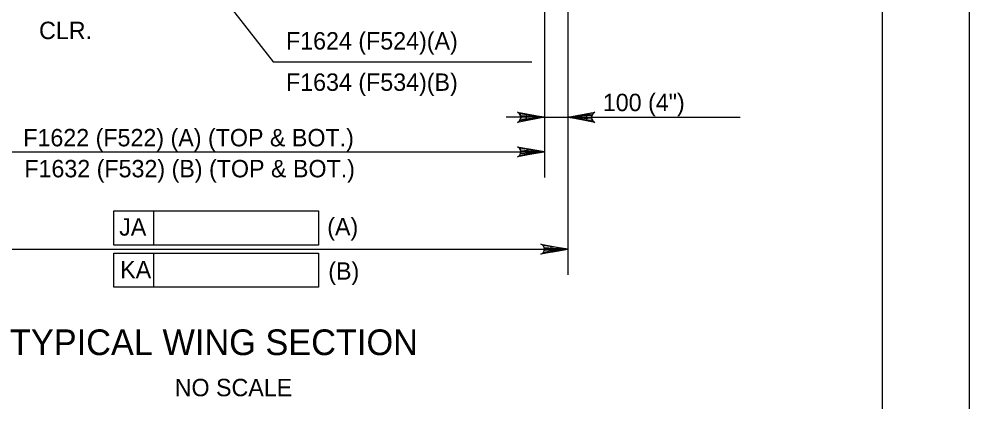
# Model space of a CAD drawing. Extents: x 634540 to 640306, y 296059 to 300275.
# Drawn here: x 639953.5 to 640117.5, y 297514.9 to 297581 of the extents above; entities that cross this region are included whole.
import ezdxf

# ---------------------------------------------------------------- set-up
doc = ezdxf.new("R2010")
doc.units = 0
for name, color, linetype in [('2', 7, 'Continuous'), ('3', 7, 'Continuous'), ('4', 7, 'Continuous'), ('PLT-BNDY', 7, 'Continuous')]:
    doc.layers.add(name, color=color, linetype=linetype)

msp = doc.modelspace()

# ---------------------------------------------------------------- linework, layer by layer
at = {"layer": '2'}
msp.add_line((640102.46, 297826.46), (640102.46, 297262.46), dxfattribs=at)
at = {"layer": '4'}
for p, q in [((639967.78, 297611.31), (639997.35, 297573.58)), ((640044.17, 297599.41), (640044.17, 297553.64)), ((640048.23, 297594.85), (640048.23, 297536.84)), ((639997.35, 297573.58), (640042.02, 297573.58)), ((640048.23, 297574.54), (640048.23, 297563.05)), ((640044.17, 297564.01), (640037.58, 297564.01)), ((640044.17, 297564.01), (640077.93, 297564.01)), ((639938.02, 297558.07), (640044.17, 297558.07)), ((639969.87, 297547.9), (640005.17, 297547.9)), ((639969.87, 297541.99), (639969.87, 297547.9)), ((639976.72, 297541.99), (639976.72, 297547.9)), ((640005.17, 297547.9), (640005.17, 297541.99)), ((640005.17, 297541.99), (639969.87, 297541.99)), ((639933.95, 297541.27), (640048.23, 297541.27)), ((639969.87, 297540.61), (640005.17, 297540.61)), ((639969.87, 297534.71), (639969.87, 297540.61)), ((639976.72, 297534.71), (639976.72, 297540.61)), ((640005.17, 297540.61), (640005.17, 297534.71)), ((640005.17, 297534.71), (639969.87, 297534.71))]:
    msp.add_line(p, q, dxfattribs=at)
for points in [[(640044.17, 297564.01), (640039.51, 297563.13), (640039.86, 297563.38), (640040.05, 297563.69), (640040.1, 297564.01), (640040.05, 297564.32), (640039.86, 297564.63), (640039.51, 297564.88), (640044.17, 297564.01), (640039.86, 297564.63), (640040.05, 297564.32), (640044.17, 297564.01), (640040.1, 297564.01), (640040.05, 297563.69), (640044.17, 297564.01), (640039.86, 297563.38)], [(640048.23, 297564.01), (640052.89, 297564.88), (640052.53, 297564.63), (640052.35, 297564.32), (640052.29, 297564.01), (640052.35, 297563.69), (640052.53, 297563.38), (640052.89, 297563.13), (640048.23, 297564.01), (640052.53, 297563.38), (640052.35, 297563.69), (640048.23, 297564.01), (640052.29, 297564.01), (640052.35, 297564.32), (640048.23, 297564.01), (640052.53, 297564.63)], [(640044.17, 297558.07), (640039.51, 297557.2), (640039.86, 297557.45), (640040.05, 297557.76), (640040.1, 297558.07), (640040.05, 297558.38), (640039.86, 297558.7), (640039.51, 297558.94), (640044.17, 297558.07), (640039.86, 297558.7), (640040.05, 297558.38), (640044.17, 297558.07), (640040.1, 297558.07), (640040.05, 297557.76), (640044.17, 297558.07), (640039.86, 297557.45)], [(640048.23, 297541.27), (640043.57, 297540.4), (640043.93, 297540.64), (640044.12, 297540.96), (640044.17, 297541.27), (640044.12, 297541.58), (640043.93, 297541.89), (640043.57, 297542.14), (640048.23, 297541.27), (640043.93, 297541.89), (640044.12, 297541.58), (640048.23, 297541.27), (640044.17, 297541.27), (640044.12, 297540.96), (640048.23, 297541.27), (640043.93, 297540.64)]]:
    msp.add_lwpolyline(points, dxfattribs=at)
for points in [[(640041.08, 297563.51), (640041.08, 297564.5), (640044.03, 297564.01)], [(640051.46, 297564.5), (640051.46, 297563.51), (640048.51, 297564.01)], [(640041.21, 297558.56), (640041.21, 297557.58), (640044.17, 297558.07)], [(640045.28, 297541.76), (640045.28, 297540.78), (640048.23, 297541.27)]]:
    msp.add_lwpolyline(points, close=True, dxfattribs=at)
at = {"layer": 'PLT-BNDY'}
msp.add_lwpolyline([(639276.46, 297841.46), (640117.46, 297841.46), (640117.46, 297247.46), (639276.46, 297247.46)], close=True, dxfattribs=at)

# ---------------------------------------------------------------- texts
at = {"layer": '3'}
for s, p in [('CLR.', (639956.94, 297577.49)), ('100 (4")', (640054.25, 297565.07))]:
    msp.add_text(s, height=3, dxfattribs=at).set_placement(p)
at = {"layer": '4'}
for s, height, p in [('F1624 (F524)(A)', 3.0001, (639999.56, 297575.69)), ('F1634 (F534)(B)', 3.0001, (639999.56, 297568.57)), ('F1622 (F522) (A) (TOP & BOT.)', 3.0001, (639954.21, 297559)), ('F1632 (F532) (B) (TOP & BOT.)', 3.0001, (639954.39, 297553.66)), ('JA', 3, (639970.77, 297543.61)), ('(A)', 3, (640006.68, 297543.65)), ('KA', 3, (639970.94, 297536.26)), ('(B)', 3, (640006.86, 297536.01)), ('TYPICAL WING SECTION', 4.4294, (639951.91, 297523.01)), ('NO SCALE', 3, (639980.35, 297515.92))]:
    msp.add_text(s, height=height, dxfattribs=at).set_placement(p)

doc.saveas('drawing.dxf')
